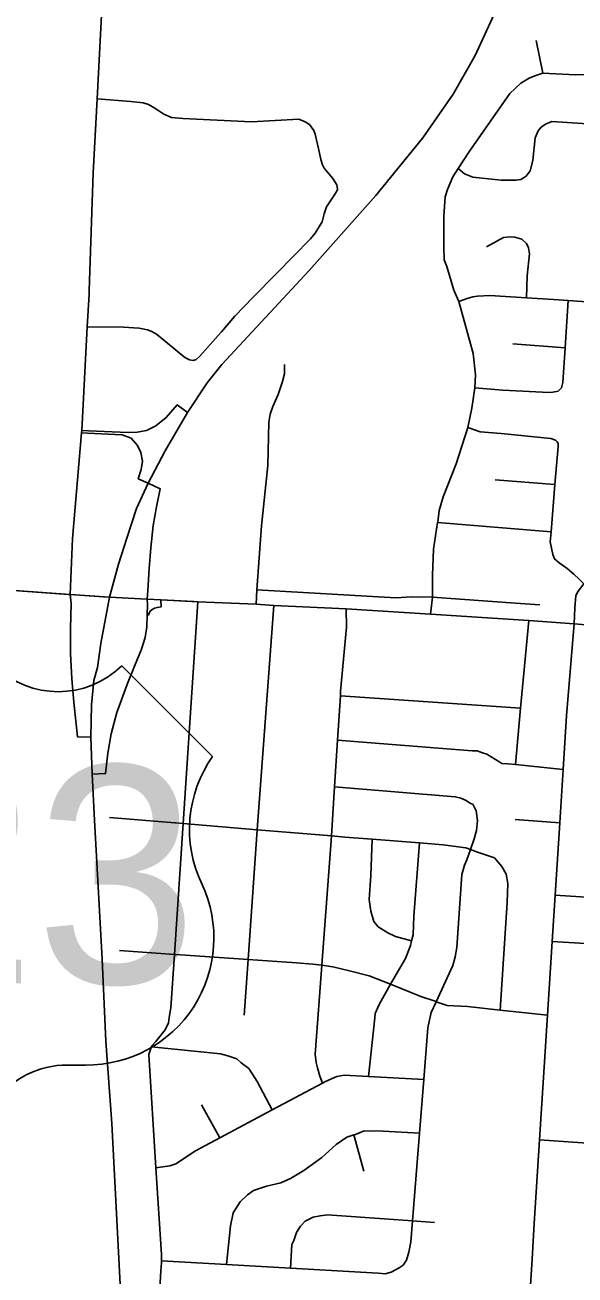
# Model space of a CAD drawing. Extents: x 1755200 to 1902939, y 644115 to 788070.
# Drawn here: x 1828580 to 1832098, y 746938 to 754928 of the extents above; entities that cross this region are included whole.
import ezdxf

# ---------------------------------------------------------------- set-up
doc = ezdxf.new("R2010")
doc.units = 0
for name, color, linetype in [('GM_X_City_Street', 7, 'Continuous'), ('GM_X_Interchange_Ramps', 7, 'Continuous'), ('GM_X_Interstate_Route', 7, 'Continuous'), ('GM_X_Township', 7, 'Continuous'), ('GM_X_US_Shield', 7, 'Continuous')]:
    doc.layers.add(name, color=color, linetype=linetype)

msp = doc.modelspace()

# ---------------------------------------------------------------- linework, layer by layer
at = {"layer": 'GM_X_City_Street'}
for points in [[(1828991, 753230.6), (1829017.2, 753982.4), (1829042.1, 754456.4), (1829085.5, 755280.6), (1829089.1, 755347.7), (1829108.1, 756017.6), (1829218.7, 758176.7), (1829219.6, 758194.8), (1829223.8, 759666), (1829249.6, 760899.1)], [(1831893.1, 754619.9), (1831849.6, 754828.6)], [(1831355.1, 753160.2), (1831323.2, 753234.5), (1831277.6, 753385.1), (1831261.7, 753427.2), (1831258, 753513.5), (1831258.6, 753706), (1831267, 753830.3), (1831283.2, 753876.3), (1831315.6, 753958.4), (1831349.7, 754011), (1831418.3, 754116.4), (1831682.1, 754490.4), (1831750.5, 754556.3), (1831804.7, 754588.2), (1831840.9, 754604.1), (1831893.1, 754619.9)], [(1831893.1, 754619.9), (1831933.1, 754617.8), (1832101.5, 754609.1), (1832209.5, 754612.6), (1832213.8, 754612.7), (1832358.1, 754614.2), (1832488.9, 754604.3), (1833482.8, 754529.2)], [(1829042.1, 754456.4), (1829258.2, 754439.1), (1829336.4, 754430.8), (1829370.4, 754420.6), (1829410.4, 754396.4), (1829468.5, 754358.1), (1829516.5, 754337.9), (1829590.7, 754331.6), (1830029.6, 754310), (1830332.4, 754326.9), (1830372.5, 754308.7), (1830400.4, 754292.6)], [(1830578, 753875.8), (1830579.5, 753878.9), (1830575.6, 753907), (1830549.7, 753947.1), (1830515.7, 753987.4), (1830493.8, 754013.5), (1830483.8, 754033.6), (1830471.9, 754067.8), (1830458.1, 754140), (1830436.3, 754230.3), (1830428.4, 754254.4), (1830400.4, 754292.6)], [(1831349.7, 754011), (1831391.8, 753976.1), (1831443.8, 753955.9), (1831626.2, 753937.2), (1831722.5, 753936.8), (1831752.5, 753940.7), (1831784.7, 753962.7), (1831810.8, 753996.7), (1831829.1, 754062.8), (1831843.6, 754207.1), (1831861.8, 754251.1), (1831881.9, 754275.1), (1831910.1, 754295), (1831950.2, 754310.9), (1832146.8, 754299.8), (1832365.1, 754287.4), (1833156.8, 754238.4), (1833468.8, 754217.5)], [(1829836.1, 752966.2), (1829923.3, 753067.2), (1830040, 753189.1), (1830188.9, 753340.9), (1830406.1, 753560.7), (1830436.3, 753598.7), (1830480.6, 753670.7), (1830494.8, 753720.8), (1830509, 753766.9), (1830559.4, 753842.8), (1830569.5, 753858.9), (1830574.5, 753868.9), (1830578, 753875.8)], [(1831788.2, 753184.9), (1831792.6, 753325), (1831807.1, 753465.4), (1831801.2, 753503.4), (1831787.3, 753531.6), (1831757.3, 753559.8), (1831713.2, 753572), (1831683.2, 753574.1), (1831641.1, 753570.2), (1831532.6, 753510.5)], [(1828868.4, 751288.4), (1828884.4, 751646.5), (1828941.9, 752322.1), (1828943.1, 752337.3), (1828977.7, 753000.1), (1828990.2, 753207.1), (1828991, 753230.6)], [(1831173.6, 751161.7), (1831185.9, 751270.2), (1831186.9, 751410.3), (1831193.5, 751578.7), (1831219.6, 751747.8), (1831220.1, 751751.1), (1831228.4, 751825.3), (1831254.7, 751911.4), (1831337.6, 752123.6), (1831412.3, 752355.2), (1831439, 752480.2), (1831458.1, 752608.6), (1831461.8, 752692.6), (1831446.2, 752829), (1831355.1, 753160.2)], [(1831355.1, 753160.2), (1831409.2, 753180.1), (1831445.4, 753190), (1831475.4, 753195.9), (1831553.7, 753199.6), (1831788.2, 753184.9), (1831960.5, 753174.1), (1832055, 753167.5), (1832347, 753147.1), (1832618.3, 753128.1), (1833173.1, 753089.4), (1833597.4, 753054.5), (1833760.4, 753041.1), (1833948.8, 753022.4), (1834057, 753015.9), (1834171.3, 753009.5), (1834275.2, 753013.5), (1834313.6, 753015), (1834468, 753024.5), (1834528.2, 753034.3), (1834584.3, 753030.1), (1834648.3, 753012.4)], [(1831990.7, 752588.4), (1832010.8, 752608.4), (1832020.9, 752642.5), (1832035.3, 752864.6), (1832055, 753167.5)], [(1828977.7, 753000.1), (1829210.5, 752996.1), (1829309.8, 752991.3), (1829364.7, 752979), (1829392.4, 752969.3), (1829422.4, 752953.1), (1829478.4, 752904.8), (1829602.4, 752802.1), (1829632.4, 752787.9), (1829656.4, 752783.8)], [(1829656.4, 752783.8), (1829674.1, 752791.2), (1829698.8, 752812.6), (1829816.3, 752943.3), (1829836.1, 752966.2)], [(1831701, 752890.3), (1832035.3, 752864.6)], [(1830058.7, 751227.1), (1830062.8, 751317.6), (1830093.4, 751727.1), (1830132.7, 752112), (1830139.6, 752388.7), (1830147.8, 752440.8), (1830166, 752488.8), (1830200.4, 752566.9), (1830226.7, 752649), (1830240.9, 752699.1), (1830239.1, 752757.3)], [(1831458.1, 752608.6), (1831635.9, 752593.7), (1831932.5, 752578.6), (1831956.6, 752582.5), (1831990.7, 752588.4)], [(1831412.3, 752355.2), (1831490.7, 752327.6), (1831624.9, 752317.1), (1831943.6, 752285.8), (1831973, 752274.1), (1831983.6, 752263.6)], [(1832154, 751355.7), (1832125.1, 751386.9), (1832091.1, 751419.1), (1832047.1, 751453.3), (1831997.1, 751491.6), (1831967.1, 751515.8), (1831955.2, 751543.9), (1831939.4, 751624.2), (1831944.7, 751688.7), (1831969.6, 751991), (1831989.5, 752233.5), (1831989.4, 752253.2), (1831983.6, 752263.6)], [(1832093.3, 751101), (1832096.7, 751203.1), (1832103.8, 751281.1), (1832118, 751309.5), (1832154, 751355.7), (1832217.2, 751415.9), (1832326.3, 751447), (1832415.8, 751493.9), (1832497.1, 751580.3), (1832543.4, 751664.1), (1832557.6, 751742.1), (1832563.6, 751832.4), (1832586, 752018.7), (1832586, 752125.1), (1832579, 752238.6), (1832607.3, 752281.1), (1832652.8, 752317.5)], [(1831587.9, 752020.4), (1831969.6, 751991)], [(1831219.6, 751747.8), (1831944.7, 751688.7)], [(1828245.2, 751332.1), (1828858.9, 751289.1)], [(1830062.8, 751317.6), (1830952.8, 751266.1), (1831052.2, 751273.6), (1831185.9, 751270.2), (1831716.5, 751231.8), (1831873.6, 751222.6)], [(1828858.9, 751289.1), (1828868.4, 751288.4), (1829082, 751273.1)], [(1829082, 751273.1), (1829121.8, 751270.3), (1829361.2, 751257.8), (1829448.9, 751255), (1829660, 751242.6)], [(1829415.3, 746367), (1829449.8, 746964.9), (1829453.2, 747017.1), (1829453, 747029.1), (1829452.6, 747069.2), (1829417.9, 747623.5), (1829372.5, 748346.9), (1829384.1, 748379.1), (1829389.5, 748396), (1829391.9, 748403.2), (1829417.6, 748431.6), (1829476.8, 748506.4), (1829498.3, 748550.7), (1829501.9, 748584.9), (1829513.2, 748645.1), (1829536.1, 748987.7), (1829591.8, 749824.2), (1829685.6, 751241.1)], [(1829660, 751242.6), (1829685.6, 751241.1), (1830058.7, 751227.1), (1830172.8, 751217.4), (1830635.4, 751197.3), (1831173.6, 751161.7), (1831803.4, 751122.4), (1832093.3, 751101), (1833383.1, 750990.5), (1834243.2, 750924.1), (1834458.7, 750906.1)], [(1829981.8, 748598.2), (1830006.7, 748954.7), (1830064.7, 749784.6), (1830172.8, 751217.4)], [(1830482.8, 748164.6), (1830466.1, 748208.7), (1830451.5, 748262.7), (1830443.1, 748296.7), (1830436.5, 748350.7), (1830454, 748575.4), (1830479.4, 748918.1), (1830534.2, 749658.6), (1830539.7, 749745), (1830560, 750059.6), (1830579, 750356.9), (1830597.3, 750640.8), (1830599.1, 750669.6), (1830636.7, 751078.9), (1830635.4, 751197.3)], [(1831716.4, 750201.4), (1831749.8, 750561.7), (1831803.4, 751122.4)], [(1831823.4, 747039.5), (1831837.7, 747267.9), (1831871.7, 747801.5), (1831922.5, 748599.2), (1831952.5, 749069.4), (1831971.4, 749365.4), (1832000.9, 749829.3), (1832022.6, 750169.7), (1832044.6, 750514.6), (1832093.3, 751101)], [(1830597.3, 750640.8), (1831749.8, 750561.7)], [(1830579, 750356.9), (1831439.3, 750288), (1831471.4, 750288.4), (1831505.5, 750276.7), (1831533.6, 750267), (1831616.2, 750215.8), (1831630.2, 750208), (1831668.3, 750206.4), (1831716.4, 750201.4), (1832022.6, 750169.7)], [(1830560, 750059.6), (1831330.6, 749994.2), (1831368.6, 749986.6), (1831402.8, 749970.9), (1831429, 749953.2), (1831445.1, 749947.4)], [(1830973.6, 746983.9), (1830999.4, 747002.2), (1831021.1, 747032.5), (1831034.5, 747084.8), (1831047.8, 747151), (1831058.5, 747285), (1831103, 747844.1), (1831130.4, 748187.9), (1831156.7, 748519), (1831166.3, 748559.2), (1831177.7, 748615.5), (1831209.8, 748685.5), (1831316.4, 748917.7), (1831331.8, 748972), (1831343.1, 749032.2), (1831374, 749497.6), (1831391.4, 749557.9), (1831407, 749592.1), (1831429.5, 749657.5), (1831453.5, 749726.9), (1831468.9, 749779.2), (1831474.2, 749843.4), (1831465.5, 749905.5), (1831445.1, 749947.4)], [(1829121.9, 749863.4), (1829539.6, 749828.5)], [(1829539.6, 749828.5), (1829542.4, 749828.3), (1829591.8, 749824.2), (1830064.7, 749784.6), (1830275.7, 749767)], [(1831716.2, 749850.1), (1832000.9, 749829.3)], [(1830275.7, 749767), (1830278.4, 749766.8), (1830539.7, 749745), (1830625.3, 749737.8), (1830799.7, 749724.2), (1831102.6, 749700.5), (1831253.9, 749688.7), (1831400.1, 749668.2), (1831429.5, 749657.5), (1831474.4, 749641), (1831582.9, 749604.1), (1831629.4, 749550.5), (1831658, 749500.7), (1831668.6, 749440.7), (1831664, 749318.4), (1831619.4, 748631.8)], [(1831053.3, 749073.4), (1830950.3, 749102), (1830900, 749125.5), (1830839.6, 749164.9), (1830811.2, 749198.7), (1830792.5, 749264.6), (1830781.7, 749338.7), (1830792, 749491.1), (1830799.7, 749724.2)], [(1830778.1, 748207.7), (1830818, 748581.4), (1830819.7, 748609.5), (1830845.1, 748667.9), (1830918.7, 748796.5), (1831013.9, 748962.4), (1831046.9, 749045), (1831053.3, 749073.4), (1831062.2, 749113.3), (1831066.9, 749231.6), (1831102.6, 749700.5)], [(1831971.4, 749365.4), (1832466.1, 749333.8), (1832854.7, 749309.1), (1832968.9, 749301.8), (1833032.7, 749294.4), (1833084.6, 749285.3), (1833153.8, 749249.7), (1833270.6, 749189.1), (1833304.3, 749172.4), (1833374.3, 749170.9), (1833705.6, 749151.9), (1834043.8, 749132.5), (1834095.7, 749125.4), (1834147.3, 749106.2), (1834288, 749043.1), (1834326, 749038.3), (1834387.7, 749026.9), (1834534.8, 749015.5), (1835078.9, 749010.5), (1835129.5, 749006.8)], [(1831952.5, 749069.4), (1832838.4, 749017.6), (1832937.4, 749011.9), (1833009.6, 749000.6), (1833045.8, 748977), (1833156.7, 748896), (1833190.9, 748882.4), (1833687, 748858.7), (1833939.3, 748846.6), (1833987.3, 748843.1), (1834043.6, 748817.7), (1834174.4, 748753), (1834222.4, 748745.5), (1834742.8, 748715.2), (1834772.8, 748711.6), (1834797, 748697.8), (1834817.3, 748674), (1834831.6, 748646.1), (1834836.1, 748598), (1834820.2, 748414.9)], [(1829185.2, 749012.2), (1829536.1, 748987.7), (1829545.4, 748987.1)], [(1829545.4, 748987.1), (1830006.7, 748954.7), (1830317.3, 748933), (1830317.7, 748933)], [(1830317.7, 748933), (1830420.2, 748925.8), (1830479.4, 748918.1), (1830548.4, 748909.1), (1830656.7, 748882.3), (1830781, 748851.6), (1830918.7, 748796.5), (1831112.5, 748719), (1831202.9, 748687.9), (1831209.8, 748685.5), (1831281.2, 748660.7), (1831411.3, 748654.2), (1831619.4, 748631.8), (1831922.5, 748599.2)], [(1829389.5, 748396), (1829830.5, 748352), (1829878.6, 748338.5), (1829934.9, 748319.1), (1829963.1, 748295.4), (1830011.5, 748257.8), (1830064.4, 748176.2), (1830162, 747994)], [(1829417.9, 747623.5), (1829506.3, 747636.9), (1829544.2, 747649.4), (1829671.3, 747733), (1829825.5, 747815), (1830162, 747994), (1830482.8, 748164.6), (1830502.5, 748175.1), (1830574.1, 748208), (1830622, 748216.5), (1830778.1, 748207.7), (1831130.4, 748187.9)], [(1829825.5, 747815), (1829710.1, 748026)], [(1829869.6, 747005.4), (1829894.6, 747252.4), (1829911.7, 747336.8), (1829956.9, 747405.5), (1830002.4, 747450), (1830042.1, 747478.5), (1830125.8, 747505.5), (1830217.6, 747526.6), (1830279.3, 747555.3), (1830364.7, 747606.4), (1830477.8, 747689.8), (1830570.9, 747773), (1830638.4, 747819.9), (1830683.4, 747833.3), (1830694.2, 747836.5), (1830750, 747859.2), (1830872, 747858.5), (1831103, 747844.1)], [(1830746.8, 747602.6), (1830683.4, 747833.3)], [(1831871.7, 747801.5), (1832145, 747784.2), (1832453, 747764.7), (1833702.1, 747685.5), (1833756.1, 747686.1), (1833788, 747692.5), (1833807.8, 747708.8), (1833815.8, 747712.9)], [(1830277.5, 746982.3), (1830285.9, 747132.5), (1830299.7, 747158.7), (1830317.1, 747211), (1830342.6, 747251.4), (1830372.3, 747281.8), (1830424, 747308.4), (1830467.9, 747316.9), (1830515.9, 747323.5), (1831058.5, 747285), (1831200.4, 747275)], [(1829453, 747029.1), (1829869.6, 747005.4), (1830277.5, 746982.3), (1830840, 746950.3), (1830884, 746946.8), (1830921.9, 746957.2), (1830973.6, 746983.9)], [(1831722.8, 745574.4), (1831771.1, 746206.2), (1831823.4, 747039.5)]]:
    msp.add_lwpolyline(points, dxfattribs=at)
at = {"layer": 'GM_X_Interchange_Ramps'}
for points in [[(1829619.2, 752451.7), (1829552.8, 752499.8), (1829484.3, 752419.6), (1829417.1, 752366.9), (1829358.4, 752336.9), (1829298.7, 752326), (1829241.2, 752322.7), (1828985.5, 752335.3), (1828943.1, 752337.3)], [(1828941.9, 752322.1), (1828981.1, 752320.2), (1829202.4, 752309), (1829258.9, 752287.5), (1829299, 752240), (1829321.9, 752195.1), (1829331.2, 752141.1), (1829323.2, 752087.9), (1829304.4, 752028.3), (1829367.6, 751999.5)], [(1829361.2, 751257.8), (1829366.7, 751314), (1829373.5, 751455.4), (1829384.2, 751587.3), (1829400.3, 751730), (1829421.7, 751849.5), (1829445.5, 751964), (1829367.6, 751999.5)], [(1828868.4, 751288.4), (1828876.2, 751231.1), (1828871.4, 751070.7), (1828870.5, 750910.1), (1828880.9, 750749.2), (1828891.9, 750599.6), (1828916.9, 750377.8), (1829002.1, 750376.2)], [(1829009.4, 750138.8), (1829095.8, 750143.5), (1829109.7, 750275), (1829132.1, 750398.3), (1829168.4, 750534.5), (1829235.4, 750719), (1829280.2, 750829.9), (1829324.9, 750939), (1829349, 751012.5), (1829359.5, 751080.9), (1829362.8, 751157.2), (1829363.6, 751224.1), (1829361.2, 751257.8)], [(1829362.8, 751157.2), (1829369.5, 751156.9), (1829378.6, 751178.7), (1829394.1, 751192.4), (1829408.7, 751201.5), (1829426.9, 751206), (1829450.5, 751208.8), (1829448.9, 751255)]]:
    msp.add_lwpolyline(points, dxfattribs=at)
at = {"layer": 'GM_X_Interstate_Route'}
for points in [[(1829121.8, 751270.3), (1829177.5, 751481.9), (1829231.8, 751647.6), (1829294.1, 751837.5), (1829367.6, 751999.5), (1829476.5, 752207.3), (1829619.2, 752451.7), (1829746.5, 752640.4), (1829839.9, 752757.6), (1830397.3, 753360.2), (1830823.3, 753838.9), (1831124.4, 754206.1), (1831318.6, 754485.6), (1831460.5, 754733.4), (1831643.5, 755133.5), (1831766.4, 755533.8), (1831854.3, 756111), (1831890, 756526.8)], [(1829204.8, 746410.6), (1829202.8, 746611.4), (1829199.3, 746672.6), (1829136.5, 747906), (1829098.1, 748433.3), (1829073.5, 748957.1), (1829025, 749844.7), (1829009.4, 750138.8), (1829002.1, 750376.2), (1829005.6, 750582.9), (1829019.6, 750738.8), (1829043.8, 750820.6), (1829066.1, 750975.2), (1829121.8, 751270.3)]]:
    msp.add_lwpolyline(points, dxfattribs=at)
at = {"layer": 'GM_X_Township'}
msp.add_lwpolyline([(1828245.2, 751332.1), (1828868.4, 751288.4), (1829121.8, 751270.3), (1829361.2, 751257.8), (1829448.9, 751255), (1829685.6, 751241.1), (1830058.7, 751227.1), (1830172.8, 751217.4), (1830635.4, 751197.3), (1831173.6, 751161.7), (1831803.4, 751122.4), (1832093.3, 751100.9), (1833383.1, 750990.5), (1834243.2, 750924.1), (1834880.1, 750870.8), (1835770.7, 750815.1), (1836671.4, 750776.1), (1837625, 750735.7)], dxfattribs=at)
at = {"layer": 'GM_X_US_Shield'}
for p, q in [((1829779.5, 750252.7), (1829199.4, 750832.8)), ((1828851.3, 748280.4), (1828967.4, 748280.4))]:
    msp.add_line(p, q, dxfattribs=at)
for centre, radius, start, end in [((1828793.3, 751247), 580.1, 225.573, 314.427), ((1830444.7, 749786.9), 812.1, 144.99907, 205.45288), ((1828976.4, 749092.5), 812.1, 269.36174, 25.16808), ((1828851.3, 747700.4), 580.1, 90, 143.1301)]:
    msp.add_arc(centre, radius, start, end, dxfattribs=at)

# ---------------------------------------------------------------- texts
msp.add_text('23', height=1392.19, dxfattribs=at).set_placement((1827612.4, 748802.5))

doc.saveas('drawing.dxf')
